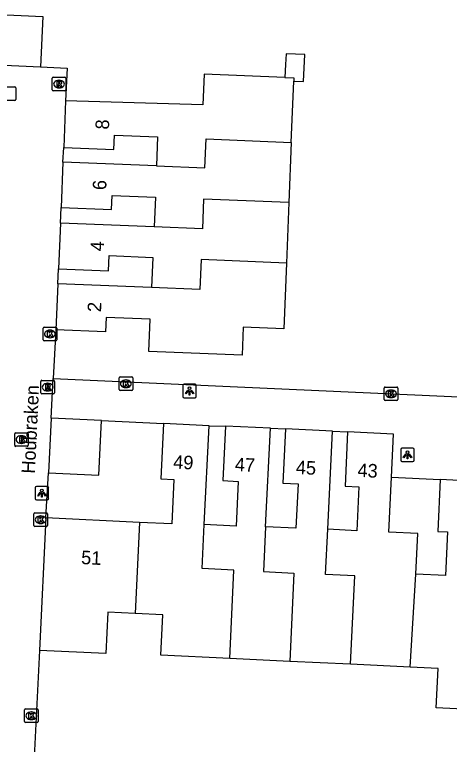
# Model space of a CAD drawing. Extents: x 162990 to 165007, y 383433 to 384336.
# Drawn here: x 164698.9 to 164731, y 383798.6 to 383852.5 of the extents above; entities that cross this region are included whole.
import ezdxf

# ---------------------------------------------------------------- set-up
doc = ezdxf.new("R2010")
doc.units = 0
for name, color, linetype in [('IMGEO_Brandkraan', 7, 'Continuous'), ('IMGEO_Kolk', 7, 'Continuous'), ('IMGEO_Lichtpunt', 7, 'Continuous'), ('IMGEO_Openbare_ruimte_label', 7, 'Continuous'), ('IMGEO_Pand', 7, 'Continuous'), ('IMGEO_Pand_nummerreeks', 7, 'Continuous'), ('IMGEO_Rioolput', 7, 'Continuous'), ('IMGEO_Voetpad_open', 7, 'Continuous')]:
    doc.layers.add(name, color=color, linetype=linetype)

msp = doc.modelspace()

# ---------------------------------------------------------------- linework, layer by layer
at = {"layer": 'IMGEO_Brandkraan'}
for p, q in [((164698.891, 383820.66), (164698.891, 383821.512)), ((164698.966, 383821.586), (164699.818, 383821.586)), ((164699.379, 383821.366), (164699.404, 383821.366)), ((164699.892, 383821.512), (164699.892, 383820.66)), ((164699.818, 383820.586), (164698.966, 383820.586)), ((164699.402, 383820.806), (164699.377, 383820.806))]:
    msp.add_line(p, q, dxfattribs=at)
for points in [[(164698.891, 383820.66), (164698.891, 383821.512)], [(164698.966, 383821.586), (164699.818, 383821.586)], [(164699.239, 383821.286), (164699.239, 383820.886), (164699.452, 383820.886)], [(164699.47, 383821.286), (164699.239, 383821.286)], [(164699.418, 383821.205), (164699.364, 383821.205), (164699.364, 383821.129)], [(164699.364, 383821.129), (164699.417, 383821.129)], [(164699.426, 383821.053), (164699.364, 383821.053), (164699.364, 383820.972)], [(164699.892, 383821.512), (164699.892, 383820.66)], [(164699.818, 383820.586), (164698.966, 383820.586)], [(164699.364, 383820.972), (164699.426, 383820.972)]]:
    msp.add_lwpolyline(points, dxfattribs=at)
for centre, radius, start, end in [((164698.968, 383821.51), 0.0765, 91.552, 178.448), ((164698.968, 383821.51), 0.0765, 91.552, 178.448), ((164699.419, 383821.167), 0.0379, 267.8285, 90.9355), ((164699.427, 383821.012), 0.0404, 269.8759, 90.5077), ((164699.474, 383821.141), 0.145, 59.4692, 91.5367), ((164699.499, 383821.188), 0.0922, 285.5137, 58.1501), ((164699.504, 383820.996), 0.105, 301.3115, 78.989), ((164699.816, 383821.51), 0.0765, 1.552, 88.448), ((164699.816, 383821.51), 0.0765, 1.552, 88.448), ((164698.968, 383820.662), 0.0765, 181.552, 268.448), ((164698.968, 383820.662), 0.0765, 181.552, 268.448), ((164699.458, 383821.137), 0.251, 268.6676, 293.5347), ((164699.816, 383820.662), 0.0765, 271.552, 358.448), ((164699.816, 383820.662), 0.0765, 271.552, 358.448)]:
    msp.add_arc(centre, radius, start, end, dxfattribs=at)
for centre, major_axis, ratio, start_param, end_param in [((164699.378, 383821.086), (-0.387, 0.002), 0.722429, 4.712389, 7.853982), ((164699.403, 383821.086), (-0.39, 0.002), 0.717154, 1.570796, 4.712389)]:
    msp.add_ellipse(centre, major_axis=major_axis, ratio=ratio, start_param=start_param, end_param=end_param, dxfattribs=at)
at = {"layer": 'IMGEO_Kolk'}
for p, q in [((164698.052, 383847.138), (164698.904, 383847.138)), ((164698.978, 383847.064), (164698.978, 383846.212)), ((164698.904, 383846.138), (164698.052, 383846.138)), ((164700.993, 383828.459), (164700.993, 383829.311)), ((164701.068, 383829.385), (164701.92, 383829.385)), ((164701.481, 383829.165), (164701.506, 383829.165)), ((164701.994, 383829.311), (164701.994, 383828.459)), ((164701.504, 383828.605), (164701.479, 383828.605)), ((164701.92, 383828.385), (164701.068, 383828.385)), ((164706.604, 383824.782), (164706.604, 383825.634)), ((164706.679, 383825.708), (164707.531, 383825.708)), ((164707.092, 383825.488), (164707.117, 383825.488)), ((164707.605, 383825.634), (164707.605, 383824.782)), ((164707.115, 383824.928), (164707.09, 383824.928)), ((164726.182, 383824.04), (164726.182, 383824.892)), ((164726.257, 383824.966), (164727.109, 383824.966)), ((164727.183, 383824.892), (164727.183, 383824.04)), ((164707.531, 383824.708), (164706.679, 383824.708)), ((164726.67, 383824.746), (164726.695, 383824.746)), ((164727.109, 383823.966), (164726.257, 383823.966)), ((164726.693, 383824.186), (164726.668, 383824.186)), ((164700.383, 383815.668), (164701.235, 383815.668)), ((164700.308, 383814.742), (164700.308, 383815.594)), ((164700.796, 383815.448), (164700.821, 383815.448)), ((164701.309, 383815.594), (164701.309, 383814.742)), ((164701.235, 383814.668), (164700.383, 383814.668)), ((164700.819, 383814.888), (164700.794, 383814.888)), ((164699.62, 383800.262), (164699.62, 383801.114)), ((164699.695, 383801.188), (164700.547, 383801.188)), ((164700.621, 383801.114), (164700.621, 383800.262)), ((164700.108, 383800.968), (164700.133, 383800.968)), ((164700.547, 383800.188), (164699.695, 383800.188)), ((164700.131, 383800.408), (164700.106, 383800.408))]:
    msp.add_line(p, q, dxfattribs=at)
for points in [[(164698.052, 383847.138), (164698.904, 383847.138)], [(164698.978, 383847.064), (164698.978, 383846.212)], [(164698.904, 383846.138), (164698.052, 383846.138)], [(164700.993, 383828.459), (164700.993, 383829.311)], [(164701.068, 383829.385), (164701.92, 383829.385)], [(164701.994, 383829.311), (164701.994, 383828.459)], [(164701.314, 383829.085), (164701.437, 383829.085), (164701.437, 383828.934), (164701.567, 383829.085), (164701.731, 383829.085), (164701.585, 383828.934), (164701.738, 383828.685), (164701.586, 383828.685), (164701.501, 383828.849), (164701.437, 383828.782), (164701.437, 383828.685), (164701.314, 383828.685), (164701.314, 383829.085)], [(164701.92, 383828.385), (164701.068, 383828.385)], [(164706.604, 383824.782), (164706.604, 383825.634)], [(164706.679, 383825.708), (164707.531, 383825.708)], [(164706.925, 383825.408), (164707.048, 383825.408), (164707.048, 383825.257), (164707.178, 383825.408), (164707.342, 383825.408), (164707.196, 383825.257), (164707.349, 383825.008), (164707.197, 383825.008), (164707.112, 383825.172), (164707.048, 383825.105), (164707.048, 383825.008), (164706.925, 383825.008), (164706.925, 383825.408)], [(164707.605, 383825.634), (164707.605, 383824.782)], [(164726.182, 383824.04), (164726.182, 383824.892)], [(164726.257, 383824.966), (164727.109, 383824.966)], [(164727.183, 383824.892), (164727.183, 383824.04)], [(164707.531, 383824.708), (164706.679, 383824.708)], [(164726.503, 383824.666), (164726.626, 383824.666), (164726.626, 383824.515), (164726.756, 383824.666), (164726.92, 383824.666), (164726.774, 383824.515), (164726.927, 383824.266), (164726.775, 383824.266), (164726.69, 383824.43), (164726.626, 383824.363), (164726.626, 383824.266), (164726.503, 383824.266), (164726.503, 383824.666)], [(164727.109, 383823.966), (164726.257, 383823.966)], [(164700.383, 383815.668), (164701.235, 383815.668)], [(164700.308, 383814.742), (164700.308, 383815.594)], [(164700.629, 383815.368), (164700.752, 383815.368), (164700.752, 383815.217), (164700.882, 383815.368), (164701.046, 383815.368), (164700.9, 383815.217), (164701.053, 383814.968), (164700.901, 383814.968), (164700.816, 383815.132), (164700.752, 383815.065), (164700.752, 383814.968), (164700.629, 383814.968), (164700.629, 383815.368)], [(164701.309, 383815.594), (164701.309, 383814.742)], [(164701.235, 383814.668), (164700.383, 383814.668)], [(164699.62, 383800.262), (164699.62, 383801.114)], [(164699.695, 383801.188), (164700.547, 383801.188)], [(164700.621, 383801.114), (164700.621, 383800.262)], [(164699.941, 383800.888), (164700.064, 383800.888), (164700.064, 383800.737), (164700.194, 383800.888), (164700.358, 383800.888), (164700.212, 383800.737), (164700.365, 383800.488), (164700.213, 383800.488), (164700.128, 383800.652), (164700.064, 383800.585), (164700.064, 383800.488), (164699.941, 383800.488), (164699.941, 383800.888)], [(164700.547, 383800.188), (164699.695, 383800.188)]]:
    msp.add_lwpolyline(points, dxfattribs=at)
for centre, start, end in [((164698.902, 383847.062), 1.552, 88.448), ((164698.902, 383847.062), 1.552, 88.448), ((164698.902, 383846.214), 271.552, 358.448), ((164698.902, 383846.214), 271.552, 358.448), ((164701.07, 383829.309), 91.552, 178.448), ((164701.07, 383829.309), 91.552, 178.448), ((164701.918, 383829.309), 1.552, 88.448), ((164701.918, 383829.309), 1.552, 88.448), ((164701.07, 383828.461), 181.552, 268.448), ((164701.07, 383828.461), 181.552, 268.448), ((164701.918, 383828.461), 271.552, 358.448), ((164701.918, 383828.461), 271.552, 358.448), ((164706.681, 383825.632), 91.552, 178.448), ((164706.681, 383825.632), 91.552, 178.448), ((164707.529, 383825.632), 1.552, 88.448), ((164707.529, 383825.632), 1.552, 88.448), ((164726.259, 383824.89), 91.552, 178.448), ((164726.259, 383824.89), 91.552, 178.448), ((164727.107, 383824.89), 1.552, 88.448), ((164727.107, 383824.89), 1.552, 88.448), ((164706.681, 383824.784), 181.552, 268.448), ((164706.681, 383824.784), 181.552, 268.448), ((164707.529, 383824.784), 271.552, 358.448), ((164707.529, 383824.784), 271.552, 358.448), ((164726.259, 383824.042), 181.552, 268.448), ((164726.259, 383824.042), 181.552, 268.448), ((164727.107, 383824.042), 271.552, 358.448), ((164727.107, 383824.042), 271.552, 358.448), ((164700.385, 383815.592), 91.552, 178.448), ((164700.385, 383815.592), 91.552, 178.448), ((164701.233, 383815.592), 1.552, 88.448), ((164701.233, 383815.592), 1.552, 88.448), ((164700.385, 383814.744), 181.552, 268.448), ((164700.385, 383814.744), 181.552, 268.448), ((164701.233, 383814.744), 271.552, 358.448), ((164701.233, 383814.744), 271.552, 358.448), ((164699.697, 383801.112), 91.552, 178.448), ((164699.697, 383801.112), 91.552, 178.448), ((164700.545, 383801.112), 1.552, 88.448), ((164700.545, 383801.112), 1.552, 88.448), ((164699.697, 383800.264), 181.552, 268.448), ((164699.697, 383800.264), 181.552, 268.448), ((164700.545, 383800.264), 271.552, 358.448), ((164700.545, 383800.264), 271.552, 358.448)]:
    msp.add_arc(centre, 0.0765, start, end, dxfattribs=at)
for centre, major_axis, ratio, start_param, end_param in [((164701.48, 383828.885), (-0.387, 0.002), 0.722429, 4.712389, 7.853982), ((164701.505, 383828.885), (-0.39, 0.002), 0.717154, 1.570796, 4.712389), ((164707.091, 383825.208), (-0.387, 0.002), 0.722429, 4.712389, 7.853982), ((164707.116, 383825.208), (-0.39, 0.002), 0.717154, 1.570796, 4.712389), ((164726.669, 383824.466), (-0.387, 0.002), 0.722429, 4.712389, 7.853982), ((164726.694, 383824.466), (-0.39, 0.002), 0.717154, 1.570796, 4.712389), ((164700.795, 383815.168), (-0.387, 0.002), 0.722429, 4.712389, 7.853982), ((164700.82, 383815.168), (-0.39, 0.002), 0.717154, 1.570796, 4.712389), ((164700.107, 383800.688), (-0.387, 0.002), 0.722429, 4.712389, 7.853982), ((164700.132, 383800.688), (-0.39, 0.002), 0.717154, 1.570796, 4.712389)]:
    msp.add_ellipse(centre, major_axis=major_axis, ratio=ratio, start_param=start_param, end_param=end_param, dxfattribs=at)
at = {"layer": 'IMGEO_Lichtpunt'}
for p, q in [((164711.307, 383825.078), (164711.307, 383824.271)), ((164711.307, 383825.078), (164711.307, 383824.271)), ((164712.209, 383825.173), (164711.401, 383825.173)), ((164712.209, 383825.173), (164711.401, 383825.173)), ((164712.303, 383824.271), (164712.303, 383825.078)), ((164712.303, 383824.271), (164712.303, 383825.078)), ((164711.401, 383824.177), (164712.209, 383824.177)), ((164711.401, 383824.177), (164712.209, 383824.177)), ((164727.4, 383820.362), (164727.4, 383819.555)), ((164727.4, 383820.362), (164727.4, 383819.555)), ((164728.302, 383820.457), (164727.494, 383820.457)), ((164728.302, 383820.457), (164727.494, 383820.457)), ((164728.396, 383819.555), (164728.396, 383820.362)), ((164728.396, 383819.555), (164728.396, 383820.362)), ((164727.494, 383819.461), (164728.302, 383819.461)), ((164727.494, 383819.461), (164728.302, 383819.461)), ((164700.405, 383817.531), (164700.405, 383816.724)), ((164700.405, 383817.531), (164700.405, 383816.724)), ((164701.307, 383817.626), (164700.499, 383817.626)), ((164701.307, 383817.626), (164700.499, 383817.626)), ((164701.401, 383816.724), (164701.401, 383817.531)), ((164701.401, 383816.724), (164701.401, 383817.531)), ((164700.499, 383816.63), (164701.307, 383816.63)), ((164700.499, 383816.63), (164701.307, 383816.63))]:
    msp.add_line(p, q, dxfattribs=at)
for points in [[(164711.681, 383824.742), (164711.72, 383824.714), (164711.532, 383824.452), (164711.494, 383824.479), (164711.681, 383824.742)], [(164711.783, 383824.694), (164711.83, 383824.694), (164711.83, 383824.372), (164711.783, 383824.372), (164711.783, 383824.694)], [(164711.893, 383824.714), (164711.931, 383824.741), (164712.118, 383824.479), (164712.079, 383824.451), (164711.893, 383824.714)], [(164727.774, 383820.026), (164727.813, 383819.998), (164727.625, 383819.736), (164727.587, 383819.763), (164727.774, 383820.026)], [(164727.876, 383819.978), (164727.923, 383819.978), (164727.923, 383819.656), (164727.876, 383819.656), (164727.876, 383819.978)], [(164727.986, 383819.998), (164728.024, 383820.025), (164728.211, 383819.763), (164728.172, 383819.735), (164727.986, 383819.998)], [(164700.779, 383817.195), (164700.818, 383817.167), (164700.63, 383816.905), (164700.592, 383816.932), (164700.779, 383817.195)], [(164700.881, 383817.147), (164700.928, 383817.147), (164700.928, 383816.825), (164700.881, 383816.825), (164700.881, 383817.147)], [(164700.991, 383817.167), (164701.029, 383817.194), (164701.216, 383816.932), (164701.177, 383816.904), (164700.991, 383817.167)]]:
    msp.add_lwpolyline(points, dxfattribs=at)
for centre in [(164711.806, 383824.876), (164727.899, 383820.16), (164700.904, 383817.329)]:
    msp.add_circle(centre, 0.0994, dxfattribs=at)
for centre, start, end in [((164711.401, 383825.078), 90, 180), ((164711.401, 383825.078), 90, 180), ((164712.209, 383825.078), 0, 90), ((164712.209, 383825.078), 0, 90), ((164711.401, 383824.271), 180, 270), ((164711.401, 383824.271), 180, 270), ((164712.209, 383824.271), 270, 0), ((164712.209, 383824.271), 270, 360), ((164727.494, 383820.362), 90, 180), ((164727.494, 383820.362), 90, 180), ((164728.302, 383820.362), 0, 90), ((164728.302, 383820.362), 0, 90), ((164727.494, 383819.555), 180, 270), ((164727.494, 383819.555), 180, 270), ((164728.302, 383819.555), 270, 0), ((164728.302, 383819.555), 270, 360), ((164700.499, 383817.531), 90, 180), ((164700.499, 383817.531), 90, 180), ((164701.307, 383817.531), 0, 90), ((164701.307, 383817.531), 0, 90), ((164700.499, 383816.724), 180, 270), ((164700.499, 383816.724), 180, 270), ((164701.307, 383816.724), 270, 0), ((164701.307, 383816.724), 270, 360)]:
    msp.add_arc(centre, 0.0946, start, end, dxfattribs=at)
at = {"layer": 'IMGEO_Pand'}
for points in [[(164697.755, 383852.471), (164700.981, 383852.32), (164700.808, 383848.619)], [(164719.495, 383847.566), (164720.219, 383847.533), (164720.309, 383849.52), (164718.932, 383849.582), (164718.896, 383848.789), (164718.851, 383847.822)], [(164697.582, 383848.769), (164700.808, 383848.619)], [(164718.851, 383847.822), (164712.886, 383848.063), (164712.795, 383845.808), (164702.653, 383846.095)], [(164718.851, 383847.822), (164719.504, 383847.796), (164719.495, 383847.566)], [(164719.312, 383843.033), (164719.495, 383847.566)], [(164702.653, 383846.095), (164702.514, 383842.645)], [(164702.514, 383842.645), (164706.212, 383842.496), (164706.255, 383843.566), (164709.443, 383843.437), (164709.357, 383841.302)], [(164709.357, 383841.302), (164712.936, 383841.155), (164713.021, 383843.289), (164719.312, 383843.033)], [(164719.312, 383843.033), (164719.133, 383838.596)], [(164702.45, 383841.58), (164702.315, 383838.221)], [(164709.357, 383841.302), (164702.45, 383841.58)], [(164702.315, 383838.221), (164706.041, 383838.07), (164706.083, 383839.107), (164709.291, 383838.978), (164709.203, 383836.791)], [(164719.133, 383838.596), (164712.842, 383838.841), (164712.754, 383836.647), (164709.203, 383836.791)], [(164719.133, 383838.596), (164718.953, 383834.123)], [(164702.274, 383837.07), (164702.138, 383833.691)], [(164709.203, 383836.791), (164702.274, 383837.07)], [(164702.138, 383833.691), (164705.815, 383833.543), (164705.86, 383834.668), (164709.091, 383834.537), (164709.001, 383832.306)], [(164718.953, 383834.123), (164718.758, 383829.276), (164715.771, 383829.396), (164715.687, 383827.316), (164708.796, 383827.594), (164708.892, 383829.971), (164705.636, 383830.103), (164705.593, 383829.052), (164701.932, 383829.2)], [(164718.953, 383834.123), (164712.663, 383834.386), (164712.574, 383832.158), (164709.001, 383832.306)], [(164702.074, 383832.592), (164701.932, 383829.2)], [(164709.001, 383832.306), (164702.074, 383832.592)], [(164701.593, 383822.666), (164701.399, 383818.641)], [(164701.399, 383818.641), (164705.114, 383818.462), (164705.308, 383822.487)], [(164705.308, 383822.487), (164701.593, 383822.666)], [(164709.886, 383822.261), (164709.691, 383818.194), (164710.646, 383818.148), (164710.488, 383814.854), (164708.119, 383814.968)], [(164713.245, 383822.1), (164709.886, 383822.261)], [(164712.895, 383814.807), (164713.245, 383822.1)], [(164714.459, 383822.077), (164714.266, 383818.051), (164715.406, 383817.996), (164715.247, 383814.694), (164712.895, 383814.807)], [(164717.771, 383821.918), (164714.459, 383822.077)], [(164717.421, 383814.64), (164717.771, 383821.918)], [(164718.884, 383821.868), (164718.692, 383817.873), (164719.821, 383817.819), (164719.663, 383814.532), (164717.421, 383814.64)], [(164722.363, 383821.701), (164718.884, 383821.868)], [(164722.015, 383814.46), (164722.363, 383821.701)], [(164723.48, 383821.653), (164723.287, 383817.635), (164724.318, 383817.585), (164724.163, 383814.356), (164722.015, 383814.46)], [(164726.716, 383818.304), (164726.869, 383821.49), (164723.48, 383821.653)], [(164728.516, 383811.144), (164728.66, 383814.139), (164726.52, 383814.242), (164726.716, 383818.304)], [(164730.32, 383818.137), (164730.139, 383814.304), (164730.856, 383814.27), (164730.701, 383811.039), (164728.516, 383811.144)], [(164733.618, 383817.971), (164730.32, 383818.137)], [(164701.19, 383815.302), (164700.719, 383805.515)], [(164708.119, 383814.968), (164701.19, 383815.302)], [(164708.119, 383814.968), (164707.795, 383808.243)], [(164714.771, 383804.92), (164715.087, 383811.443), (164712.739, 383811.556), (164712.895, 383814.807)], [(164717.421, 383814.64), (164717.261, 383811.339), (164719.509, 383811.23), (164719.202, 383804.707)], [(164723.692, 383804.491), (164724.005, 383811.014), (164721.853, 383811.118), (164722.015, 383814.46)], [(164728.094, 383804.28), (164728.516, 383811.144)], [(164707.795, 383808.243), (164705.768, 383808.341), (164705.621, 383805.279), (164700.719, 383805.515)], [(164714.771, 383804.92), (164709.678, 383805.165), (164709.822, 383808.146), (164707.795, 383808.243)], [(164719.202, 383804.707), (164714.771, 383804.92)], [(164723.692, 383804.491), (164719.202, 383804.707)], [(164728.094, 383804.28), (164723.692, 383804.491)], [(164735.003, 383801.024), (164730.024, 383801.263), (164730.165, 383804.18), (164728.094, 383804.28)]]:
    msp.add_lwpolyline(points, dxfattribs=at)
at = {"layer": 'IMGEO_Rioolput'}
for p, q in [((164701.669, 383846.916), (164701.669, 383847.768)), ((164701.744, 383847.842), (164702.596, 383847.842)), ((164702.157, 383847.622), (164702.182, 383847.622)), ((164702.67, 383847.768), (164702.67, 383846.916)), ((164702.18, 383847.062), (164702.155, 383847.062)), ((164702.596, 383846.842), (164701.744, 383846.842)), ((164700.831, 383824.534), (164700.831, 383825.386)), ((164700.906, 383825.46), (164701.758, 383825.46)), ((164701.832, 383825.386), (164701.832, 383824.534)), ((164701.319, 383825.24), (164701.344, 383825.24)), ((164701.758, 383824.46), (164700.906, 383824.46)), ((164701.342, 383824.68), (164701.317, 383824.68))]:
    msp.add_line(p, q, dxfattribs=at)
for points in [[(164701.669, 383846.916), (164701.669, 383847.768)], [(164701.744, 383847.842), (164702.596, 383847.842)], [(164702.258, 383847.54), (164702.006, 383847.542), (164702.006, 383847.142)], [(164702.184, 383847.461), (164702.13, 383847.461), (164702.13, 383847.38)], [(164702.67, 383847.768), (164702.67, 383846.916)], [(164702.006, 383847.142), (164702.13, 383847.142), (164702.13, 383847.304), (164702.141, 383847.304)], [(164702.13, 383847.38), (164702.182, 383847.38)], [(164702.188, 383847.275), (164702.259, 383847.142), (164702.399, 383847.142), (164702.334, 383847.268)], [(164702.596, 383846.842), (164701.744, 383846.842)], [(164700.831, 383824.534), (164700.831, 383825.386)], [(164700.906, 383825.46), (164701.758, 383825.46)], [(164701.832, 383825.386), (164701.832, 383824.534)], [(164701.42, 383825.158), (164701.168, 383825.16), (164701.168, 383824.76)], [(164701.168, 383824.76), (164701.292, 383824.76), (164701.292, 383824.922), (164701.303, 383824.922)], [(164701.346, 383825.079), (164701.292, 383825.079), (164701.292, 383824.998)], [(164701.292, 383824.998), (164701.344, 383824.998)], [(164701.35, 383824.893), (164701.421, 383824.76), (164701.561, 383824.76), (164701.496, 383824.886)], [(164701.758, 383824.46), (164700.906, 383824.46)]]:
    msp.add_lwpolyline(points, dxfattribs=at)
for centre, radius, start, end in [((164701.746, 383847.766), 0.0765, 91.552, 178.448), ((164701.746, 383847.766), 0.0765, 91.552, 178.448), ((164702.19, 383847.365), 0.0964, 77.0061, 93.1865), ((164702.257, 383847.43), 0.109, 350.3612, 89.416), ((164702.594, 383847.766), 0.0765, 1.552, 88.448), ((164702.594, 383847.766), 0.0765, 1.552, 88.448), ((164702.14, 383847.251), 0.0533, 26.0293, 88.6989), ((164702.166, 383847.569), 0.19, 274.7715, 282.9687), ((164702.204, 383847.422), 0.0378, 276.6634, 79.6772), ((164702.255, 383847.43), 0.112, 277.5842, 350.9817), ((164702.239, 383847.215), 0.108, 29.5134, 73.7905), ((164701.746, 383846.918), 0.0765, 181.552, 268.448), ((164701.746, 383846.918), 0.0765, 181.552, 268.448), ((164702.594, 383846.918), 0.0765, 271.552, 358.448), ((164702.594, 383846.918), 0.0765, 271.552, 358.448), ((164700.908, 383825.384), 0.0765, 91.552, 178.448), ((164700.908, 383825.384), 0.0765, 91.552, 178.448), ((164701.756, 383825.384), 0.0765, 1.552, 88.448), ((164701.756, 383825.384), 0.0765, 1.552, 88.448), ((164701.302, 383824.869), 0.0533, 26.0293, 88.6989), ((164701.328, 383825.187), 0.19, 274.7715, 282.9687), ((164701.352, 383824.983), 0.0964, 77.0061, 93.1865), ((164701.366, 383825.04), 0.0378, 276.6634, 79.6772), ((164701.419, 383825.048), 0.109, 350.3612, 89.416), ((164701.417, 383825.048), 0.112, 277.5842, 350.9817), ((164701.401, 383824.833), 0.108, 29.5134, 73.7905), ((164700.908, 383824.536), 0.0765, 181.552, 268.448), ((164700.908, 383824.536), 0.0765, 181.552, 268.448), ((164701.756, 383824.536), 0.0765, 271.552, 358.448), ((164701.756, 383824.536), 0.0765, 271.552, 358.448)]:
    msp.add_arc(centre, radius, start, end, dxfattribs=at)
for centre, major_axis, ratio, start_param, end_param in [((164702.156, 383847.342), (-0.387, 0.002), 0.722429, 4.712389, 7.853982), ((164702.181, 383847.342), (-0.39, 0.002), 0.717154, 1.570796, 4.712389), ((164701.318, 383824.96), (-0.387, 0.002), 0.722429, 4.712389, 7.853982), ((164701.343, 383824.96), (-0.39, 0.002), 0.717154, 1.570796, 4.712389)]:
    msp.add_ellipse(centre, major_axis=major_axis, ratio=ratio, start_param=start_param, end_param=end_param, dxfattribs=at)
at = {"layer": 'IMGEO_Voetpad_open'}
for points in [[(164700.808, 383848.619), (164702.76, 383848.509), (164702.653, 383846.095)], [(164702.45, 383841.58), (164702.514, 383842.645)], [(164702.274, 383837.07), (164702.315, 383838.221)], [(164702.074, 383832.592), (164702.138, 383833.691)], [(164701.932, 383829.2), (164701.726, 383825.586)], [(164701.593, 383822.666), (164701.726, 383825.586)], [(164701.726, 383825.586), (164734.425, 383824.119)], [(164705.308, 383822.487), (164709.886, 383822.261)], [(164713.245, 383822.1), (164714.459, 383822.077)], [(164717.771, 383821.918), (164718.884, 383821.868)], [(164722.363, 383821.701), (164723.48, 383821.653)], [(164701.19, 383815.302), (164701.399, 383818.641)], [(164726.716, 383818.304), (164730.32, 383818.137)], [(164700.719, 383805.515), (164700.236, 383795.672)]]:
    msp.add_lwpolyline(points, dxfattribs=at)

# ---------------------------------------------------------------- texts
at = {"layer": 'IMGEO_Openbare_ruimte_label'}
msp.add_text('Houbraken', height=1, rotation=87.2492, dxfattribs=at).set_placement((164700.386, 383818.553))
at = {"layer": 'IMGEO_Pand_nummerreeks'}
for s, rotation, p in [('8', 87.6912, (164705.85, 383843.967)), ('6', 87.6985, (164705.649, 383839.494)), ('4', 87.6952, (164705.473, 383834.974)), ('2', 87.6028, (164705.268, 383830.482)), ('49', 357.2559, (164710.583, 383818.944)), ('47', 357.2515, (164715.132, 383818.761)), ('45', 357.2518, (164719.64, 383818.548)), ('43', 357.2464, (164724.191, 383818.335)), ('51', 357.2403, (164703.784, 383811.893))]:
    msp.add_text(s, height=1, rotation=rotation, dxfattribs=at).set_placement(p)

doc.saveas('drawing.dxf')
